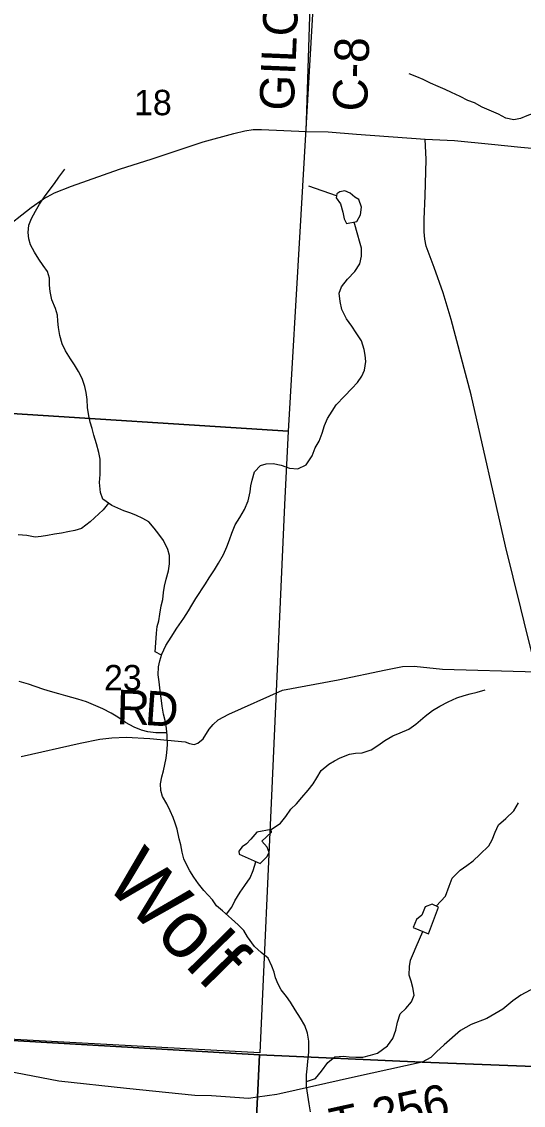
# Model space of a CAD drawing. Extents: x 1759416 to 2214760, y 252598 to 1116833.
# Drawn here: x 1989115 to 1993486, y 870194 to 879628 of the extents above; entities that cross this region are included whole.
import ezdxf

# ---------------------------------------------------------------- set-up
doc = ezdxf.new("R2010")
doc.units = 0
for name, color, linetype in [('GM_X_County_Road', 7, 'Continuous'), ('GM_X_County_Road_Text', 7, 'Continuous'), ('GM_X_Minor_Lake', 7, 'Continuous'), ('GM_X_Minor_River', 7, 'Continuous'), ('GM_X_Minor_River_Text', 7, 'Continuous'), ('GM_X_Section', 7, 'Continuous'), ('GM_X_Section_Text', 7, 'Continuous'), ('GM_X_State_Route', 7, 'Continuous'), ('GM_X_Township', 7, 'Continuous'), ('GM_X_Township_Road', 7, 'Continuous'), ('GM_X_Township_Road_Text', 7, 'Continuous'), ('GM_X_US_Route', 7, 'Continuous')]:
    doc.layers.add(name, color=color, linetype=linetype)

msp = doc.modelspace()

# ---------------------------------------------------------------- linework, layer by layer
at = {"layer": 'GM_X_County_Road'}
msp.add_lwpolyline([(1991594.9, 878673.4), (1991628.2, 879766.5), (1991703.9, 881224.5), (1991794, 883018.8), (1991839, 883841.9), (1992285.6, 884179.9), (1992568, 884379.9), (1992854.4, 884597.9), (1992898.5, 884645.9), (1992944.6, 884705.9), (1993074.9, 884940.1), (1993159.2, 885116.3), (1993179.2, 885164.3), (1993187.4, 885236.5), (1993197.5, 885344.6), (1993201.6, 885408.7), (1993211.6, 885450.7), (1993233.7, 885504.8)], dxfattribs=at)
at = {"layer": 'GM_X_Minor_Lake'}
for points in [[(1992034.4, 877887.7), (1992068.7, 877945.5), (1992075.2, 878013.6), (1992053.6, 878079.9), (1992017.7, 878100.1), (1991977.9, 878136.4), (1991932, 878156.8), (1991887.9, 878147), (1991861.7, 878129.2), (1991855.5, 878093.1), (1991893.2, 878042.8), (1991912.7, 877968.6), (1991924.4, 877912.4), (1991944.2, 877872.2)], [(1991944.2, 877872.2), (1992034.4, 877887.7)], [(1991288.1, 872596), (1991163.8, 872570.8), (1991111.4, 872511), (1991073.1, 872469.2), (1991036.9, 872445.4), (1991008.6, 872407.5), (1991010.4, 872379.4), (1991192.1, 872298.1), (1991250.5, 872355.9), (1991270.8, 872393.8), (1991253.1, 872440), (1991207.3, 872492.3)], [(1991207.3, 872492.3), (1991290.8, 872571.9), (1991288.1, 872596)], [(1992659.6, 871685.8), (1992747.1, 871917.6), (1992691.3, 871946), (1992631.1, 871922.4), (1992600.6, 871850.4), (1992554.3, 871812.7), (1992525.8, 871740.8)], [(1992525.8, 871740.8), (1992659.6, 871685.8)]]:
    msp.add_lwpolyline(points, dxfattribs=at)
at = {"layer": 'GM_X_Minor_River'}
for points in [[(1993681.1, 878789.6), (1993571.8, 878829.4), (1993517.6, 878809.7), (1993461.4, 878784), (1993403.3, 878774.3), (1993333.3, 878788.8), (1993269.4, 878823.3), (1993187.6, 878857.9), (1993127.7, 878884.3), (1993059.9, 878920.8), (1993003.9, 878941.2), (1992936.1, 878975.7), (1992860.3, 879012.2), (1992804.4, 879036.6), (1992744.5, 879065), (1992678.6, 879093.5), (1992614.7, 879123.9), (1992556.8, 879148.3), (1992490.9, 879172.8)], [(1990334.4, 874111.7), (1990278.9, 874142.9), (1990285.4, 874221), (1990290, 874303.1), (1990296.3, 874361.1), (1990310.7, 874413.1), (1990319.1, 874469.2), (1990331.5, 874543.2), (1990343.9, 874597.2), (1990352.3, 874659.2), (1990358.6, 874713.3), (1990373, 874773.3), (1990395.5, 874847.3), (1990403.9, 874909.3), (1990404.4, 874979.4), (1990388.7, 875031.6), (1990351.1, 875110), (1990309.5, 875166.3), (1990269.8, 875218.7), (1990222.1, 875275.1), (1990170.2, 875303.4), (1990110.3, 875331.9), (1990056.4, 875352.2), (1990004.5, 875368.6), (1989952.6, 875393), (1989900.7, 875415.3), (1989823, 875471.9), (1989803.3, 875530.2), (1989793.8, 875616.3), (1989798.3, 875686.4), (1989800.7, 875748.5), (1989799.1, 875820.6), (1989787.5, 875876.8), (1989768, 875953), (1989744.4, 876029.3), (1989728.8, 876087.5), (1989713.1, 876141.7), (1989701.4, 876195.9), (1989687.9, 876268.1), (1989686.3, 876340.2), (1989678.7, 876400.3), (1989667, 876450.5), (1989643.4, 876520.8), (1989609.8, 876581.1), (1989576.1, 876639.4), (1989540.4, 876691.7), (1989496.8, 876762.1), (1989467.2, 876822.3), (1989447.6, 876896.6), (1989436.1, 876966.8), (1989430.4, 877020.9), (1989426.7, 877073), (1989409.1, 877131.2), (1989377.5, 877207.5), (1989364, 877279.8), (1989358.3, 877333.9), (1989356.7, 877396), (1989339.1, 877452.2), (1989303.4, 877504.5), (1989265.7, 877560.8), (1989228, 877621.2), (1989192.4, 877685.5), (1989176.7, 877737.7), (1989173.1, 877793.8), (1989177.5, 877855.9), (1989199.9, 877915.8), (1989236.3, 877977.7), (1989270.7, 878039.6), (1989315.2, 878103.4), (1989355.6, 878159.2), (1989402, 878219), (1989440.4, 878274.8), (1989492.8, 878342.6)], [(1991858.9, 878113), (1991617.9, 878194.8)], [(1990529.7, 872340.4), (1990514.1, 872398.6), (1990502.5, 872460.8), (1990488.8, 872515), (1990469.3, 872597.2), (1990451.6, 872649.4), (1990433.9, 872699.6), (1990410.3, 872757.9), (1990380.6, 872818.1), (1990341, 872882.5), (1990327.3, 872934.7), (1990325.7, 872992.8), (1990336.1, 873052.8), (1990350.4, 873106.8), (1990373.2, 873216.8), (1990381.5, 873266.9), (1990385.9, 873330.9), (1990384.4, 873413.1), (1990376.8, 873475.2), (1990369.2, 873533.4), (1990351.6, 873599.6), (1990340, 873667.8), (1990332.3, 873717.9), (1990322.8, 873802.1), (1990313.3, 873880.3), (1990305.7, 873942.4), (1990306.1, 874010.5), (1990320.5, 874062.5), (1990336.9, 874120.5), (1990371.4, 874196.4), (1990417.9, 874270.2), (1990466.4, 874348), (1990529, 874435.8), (1990567.5, 874497.6), (1990597.8, 874549.5), (1990632.2, 874605.4), (1990717.1, 874733), (1990749.5, 874786.9), (1990795.9, 874854.7), (1990830.4, 874914.6), (1990874.9, 874990.4), (1990903.3, 875056.4), (1990925.7, 875116.3), (1990946.1, 875174.3), (1990974.6, 875248.2), (1991017.1, 875312), (1991057.5, 875381.9), (1991090, 875455.8), (1991106.6, 875535.8), (1991110.9, 875585.9), (1991123.2, 875637.9), (1991143.7, 875707.9), (1991196.1, 875763.6), (1991246.2, 875779.3), (1991306.3, 875782.9), (1991376.3, 875768.5), (1991448.2, 875740), (1991520.2, 875735.5), (1991594.5, 875771.1), (1991647, 875848.9), (1991673.5, 875918.8), (1991705.9, 875974.7), (1991734.4, 876046.6), (1991754.8, 876112.6), (1991781.2, 876172.5), (1991821.7, 876238.4), (1991854.1, 876292.3), (1991926.6, 876367.9), (1991993.1, 876435.6), (1992041.5, 876487.4), (1992077.8, 876541.2), (1992102.2, 876593.2), (1992114.7, 876669.2), (1992107, 876723.3), (1992099.3, 876773.5), (1992075.8, 876849.8), (1992030.2, 876920.2), (1991992.5, 876976.5), (1991944.9, 877040.9), (1991905.4, 877121.3), (1991889.8, 877191.5), (1991882.3, 877265.6), (1991900.6, 877319.6), (1991953.1, 877385.4), (1992017.6, 877453.1), (1992062.1, 877520.9), (1992076.5, 877586.9), (1992074.9, 877657), (1992059.3, 877717.2), (1992045.6, 877769.4), (1992011.2, 877883.7)], [(1989872, 875436.2), (1989824.3, 875377.8), (1989711.6, 875274.3), (1989637.2, 875216.7), (1989579, 875199), (1989516.8, 875185.4), (1989462.7, 875175.8), (1989402.6, 875166.1), (1989340.5, 875154.5), (1989284.4, 875146.8), (1989234.3, 875141.2), (1989160.3, 875153.7), (1989084.3, 875160.2)], [(1990381.4, 873437.5), (1990284.5, 873435.7), (1990214.5, 873444.2), (1990158.5, 873460.6), (1990094.6, 873487), (1990020.8, 873527.6), (1989953, 873572.1), (1989895.2, 873608.5), (1989823.4, 873647), (1989741.5, 873681.6), (1989679.6, 873706), (1989603.7, 873728.5), (1989551.7, 873744.9), (1989499.8, 873759.3), (1989437.8, 873777.7), (1989365.9, 873796.2), (1989307.9, 873812.6), (1989232, 873839.1), (1989176.1, 873859.5), (1989094.2, 873884.1)], [(1991288.1, 872596), (1991370.5, 872651.6), (1991416.9, 872709.4), (1991459.3, 872771.2), (1991509.7, 872818.9), (1991556.1, 872874.7), (1991612.5, 872936.5), (1991654.9, 872992.3), (1991687.3, 873046.2), (1991725.7, 873110), (1991790.1, 873163.7), (1991840.4, 873193.4), (1991890.6, 873219.2), (1991972.9, 873250.7), (1992023, 873258.4), (1992083.1, 873264), (1992161.3, 873289.5), (1992217.6, 873325.2), (1992279.9, 873368.9), (1992350.2, 873410.5), (1992412.5, 873436.2), (1992488.7, 873467.7), (1992549.1, 873513.4), (1992631.6, 873583), (1992694, 873630.7), (1992758.3, 873670.3), (1992832.6, 873707.9), (1992906.9, 873741.5), (1992971.1, 873763.1), (1993023.2, 873776.8), (1993083.3, 873790.4), (1993153.5, 873810)], [(1992726.3, 871928.2), (1992807.8, 872015.4), (1992840.4, 872101.3), (1992866.9, 872171.3), (1992935.4, 872240.9), (1992993.7, 872280.6), (1993050, 872322.3), (1993108.4, 872378), (1993184.9, 872453.7), (1993213.3, 872505.6), (1993241.8, 872571.5), (1993270.2, 872635.4), (1993334.6, 872691.1), (1993403.1, 872756.8), (1993443.6, 872828.6)], [(1991632.8, 870137.9), (1991619.2, 870208.1), (1991607.7, 870282.3), (1991598.2, 870358.5), (1991596.5, 870408.6), (1991596.8, 870458.6), (1991603.1, 870510.7), (1991609.6, 870576.8), (1991616.1, 870656.8), (1991616.7, 870751), (1991607.1, 870821.2), (1991583.5, 870887.4), (1991543.9, 870951.8), (1991498.3, 871024.2), (1991456.7, 871090.5), (1991423, 871140.8), (1991377.3, 871199.2), (1991349.6, 871249.5), (1991325.9, 871303.7), (1991314.2, 871353.9), (1991294.5, 871404.1), (1991262.9, 871474.4), (1991203.2, 871524.8), (1991143.5, 871577.3), (1991081.9, 871659.8), (1991050.3, 871716.1), (1991002.5, 871766.5), (1990942.8, 871817), (1990865.2, 871887.6), (1990813.4, 871932), (1990777.7, 871982.3), (1990702.1, 872062.9), (1990656.5, 872121.3), (1990616.8, 872179.6), (1990579.1, 872233.9), (1990551.4, 872290.2), (1990529.7, 872340.4)], [(1990898.7, 871857.1), (1990945.5, 871919.1), (1990971.8, 871975), (1991018.4, 872050.8), (1991058.8, 872106.7), (1991105.2, 872174.5), (1991133.7, 872238.4), (1991156.8, 872313.9)], [(1991596.8, 870400), (1991674.7, 870426.1), (1991729.1, 870491.8), (1991781.7, 870565.6), (1991844, 870615.3), (1991918.2, 870622.8), (1991968.2, 870616.5), (1992028.2, 870612.1), (1992088.3, 870613.8), (1992154.4, 870629.4), (1992216.6, 870649), (1992303.1, 870712.5), (1992349.5, 870774.3), (1992376, 870848.3), (1992390.5, 870918.3), (1992412.9, 870990.3), (1992463.3, 871036), (1992511.7, 871093.8), (1992534.1, 871153.8), (1992524.5, 871219.9), (1992508.8, 871276.1), (1992491.2, 871326.3), (1992495.6, 871402.4), (1992502, 871458.4), (1992528.4, 871518.4), (1992552.8, 871572.3), (1992611, 871705.8)]]:
    msp.add_lwpolyline(points, dxfattribs=at)
at = {"layer": 'GM_X_Section'}
for points in [[(1989057.6, 881694.8), (1991740.5, 881512.7), (1991658.1, 879847.1), (1991538, 877797.4), (1991436.4, 876062.7), (1988799.4, 876230.9)], [(1991436.4, 876062.7), (1991406.3, 875420.3), (1991296.6, 873018.9), (1991190.1, 870650.9), (1988519.2, 870797), (1988799.4, 876230.9)]]:
    msp.add_lwpolyline(points, close=True, dxfattribs=at)
at = {"layer": 'GM_X_State_Route'}
for points in [[(1993463.6, 874521.2), (1993332, 875060.6), (1993032.8, 876378.5), (1992857.4, 877035.3), (1992787.3, 877268.2), (1992709.6, 877487.4), (1992640.9, 877673.9), (1992629.3, 877734.8), (1992621.5, 877798.3), (1992621.5, 877909.7), (1992632, 878110.6), (1992640.4, 878426.8), (1992629.9, 878603.9)], [(1995492, 870408.7), (1995466.2, 870454.8), (1994802, 871650.2), (1994288, 872532.3), (1993953, 873082.8), (1993715.7, 873457.8), (1993672.8, 873541.7), (1993631.2, 873647.3), (1993615.2, 873743.3), (1993613.6, 873844.2), (1993602.4, 873969), (1993564, 874125.9), (1993521.6, 874283.5), (1993463.6, 874521.2)]]:
    msp.add_lwpolyline(points, dxfattribs=at)
at = {"layer": 'GM_X_Township'}
for points in [[(1994920.3, 870478.6), (1992605.3, 870569.3), (1991186.9, 870633.8), (1986329.4, 870914.5), (1986163.7, 870925.1), (1986096.7, 870933.9), (1985986.9, 870939.6), (1985782.9, 870951.6), (1983790.8, 871051.3), (1980149.3, 871233.5)], [(1980149.3, 871233.5), (1983790.8, 871051.3), (1985782.9, 870951.6), (1985986.9, 870939.6), (1986096.7, 870933.9), (1986163.7, 870925.1), (1986329.4, 870914.5), (1991186.9, 870633.8), (1991168.7, 870266), (1991031.7, 867512.3), (1991005, 866974.6), (1990857.5, 864008.2), (1990690.8, 860654.4), (1990685.6, 860618.6), (1990673, 860522.6), (1990663.3, 860360.5), (1990656.5, 860338.6), (1990528.7, 857428), (1993563.2, 857258.5)], [(1993563.2, 857258.5), (1990528.7, 857428), (1990656.5, 860338.6), (1990663.3, 860360.5), (1990673, 860522.6), (1990685.6, 860618.6), (1990690.8, 860654.4), (1990857.5, 864008.2), (1991005, 866974.6), (1991031.7, 867512.3), (1991168.7, 870266), (1991186.9, 870633.8), (1992605.3, 870569.3), (1994920.3, 870478.6)]]:
    msp.add_lwpolyline(points, dxfattribs=at)
at = {"layer": 'GM_X_Township_Road'}
for points in [[(1989111.4, 873230.4), (1989624.3, 873345.7), (1989796.6, 873382.8), (1989900.7, 873392.2), (1990026.9, 873397.6), (1990232.9, 873386.4), (1990540.9, 873358.7), (1990578.9, 873344.4), (1990616.9, 873334.2), (1990650.9, 873346), (1990697.2, 873383.8), (1990747.7, 873467.7), (1990783.9, 873509.5), (1990826.1, 873551.3), (1990920.5, 873598.9), (1991387.4, 873808.2), (1991874.3, 873898.9), (1992289.5, 873985.8), (1992433.5, 874014.6), (1992535.9, 874017.8), (1992782.3, 873992.2), (1993602.4, 873969)], [(1995098.5, 870475.6), (1995018.4, 870501), (1994900, 870567.3), (1994806.9, 870632), (1994707.5, 870695.2), (1994539.1, 870770), (1994410.1, 870847), (1994292.5, 870948.8), (1994174.8, 871043.9), (1994075.3, 871111.7), (1993973.5, 871141.2), (1993821.9, 871190.9), (1993711.1, 871209.1), (1993616.1, 871213.6), (1993545.9, 871195.5), (1993464.5, 871152.5), (1993394.3, 871102.7), (1993308.4, 871030.3), (1993168.1, 870948.8), (1993030.5, 870898.4), (1992939, 870844.3), (1992795.5, 870721.6), (1992730.2, 870658.6)], [(1992730.2, 870658.6), (1992681.1, 870611.3), (1992605.3, 870569.3), (1992024, 870442.8), (1991365.9, 870294.5)], [(1991365.9, 870294.5), (1991337.4, 870288), (1991168.7, 870266), (1991092.7, 870253.8), (1990973.9, 870261), (1990768.8, 870275.4), (1990624.8, 870279), (1990030.2, 870339.3), (1989438.7, 870405.2), (1989212.9, 870448.7), (1988987.2, 870492.1)]]:
    msp.add_lwpolyline(points, dxfattribs=at)
at = {"layer": 'GM_X_US_Route'}
msp.add_lwpolyline([(1987483.5, 876476.2), (1988317.8, 877262.3), (1988715.2, 877638.9), (1988938.3, 877806.2), (1989198.6, 878010.8), (1989305.3, 878085.3), (1989402.6, 878137.6), (1989550.6, 878196.9), (1989969.1, 878342.7), (1990252.3, 878433.5), (1990697.7, 878582), (1990964.4, 878653.5), (1991059.5, 878677.6), (1991133.2, 878688.2), (1991204.9, 878688.2), (1991594.9, 878673.4), (1991786.7, 878669.2), (1992031.2, 878650.2), (1992629.9, 878603.9), (1992887, 878592.6), (1993207.4, 878562.1), (1993463.6, 878536.7), (1993655.2, 878518.3)], dxfattribs=at)

# ---------------------------------------------------------------- texts
at = {"layer": 'GM_X_County_Road_Text'}
for s, rotation, p in [('GILCHRIST', 87.6312, (1991485.5, 878848.8)), ('C-8', 88.16816, (1992124.5, 878843))]:
    msp.add_text(s, height=300, rotation=rotation, dxfattribs=at).set_placement(p)
at = {"layer": 'GM_X_Minor_River_Text'}
msp.add_text('Wolf', height=500.03, rotation=314.52478, dxfattribs=at).set_placement((1989826.6, 872122.5))
at = {"layer": 'GM_X_Section_Text'}
for s, p in [('18', (1990094.3, 878813.7)), ('23', (1989832.5, 873806.6))]:
    msp.add_text(s, height=221, rotation=0.00001, dxfattribs=at).set_placement(p)
at = {"layer": 'GM_X_Township_Road_Text'}
for s, rotation, p in [('R', 358.50109, (1989939.9, 873512.6)), ('D', 356.03351, (1990182.8, 873506.3)), ('T-256', 12.46739, (1991839.2, 869868))]:
    msp.add_text(s, height=300, rotation=rotation, dxfattribs=at).set_placement(p)

doc.saveas('drawing.dxf')
